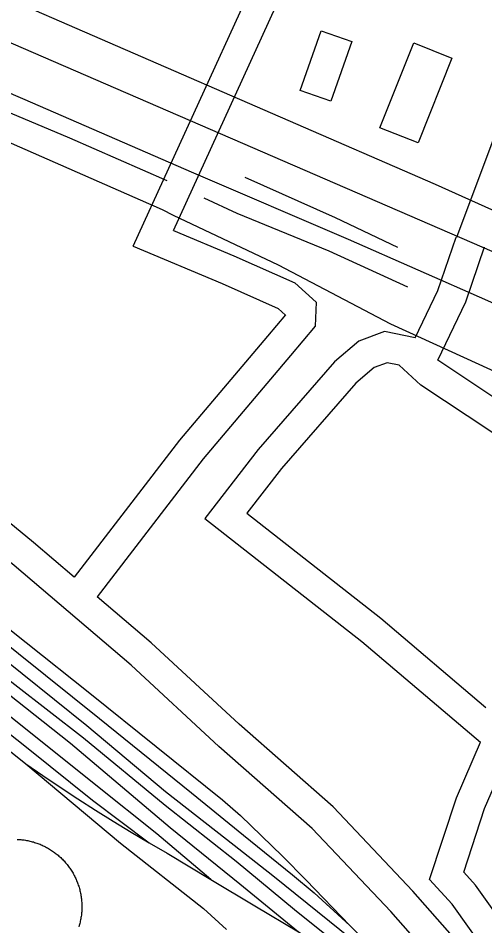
# Model space of a CAD drawing. Extents: x 3704301 to 3742427, y 506229 to 532009.
# Drawn here: x 3712222 to 3712686, y 525002 to 525905 of the extents above; entities that cross this region are included whole.
import ezdxf

# ---------------------------------------------------------------- set-up
doc = ezdxf.new("R2010")
doc.units = 0
for name, color, linetype in [('V-BLDG-OTLN', 7, 'Continuous'), ('V-DOMW-TANK', 7, 'Continuous'), ('V-RAIL-TRAK', 7, 'Continuous'), ('V-ROAD-CNTR', 7, 'Continuous'), ('V-SITE-OTLN', 7, 'Continuous'), ('V-TOPO-SHOR', 7, 'Continuous')]:
    doc.layers.add(name, color=color, linetype=linetype)

msp = doc.modelspace()

# ---------------------------------------------------------------- linework, layer by layer
at = {"layer": 'V-BLDG-OTLN'}
for points in [[(3712553.41, 525881.89), (3712532.55, 525822.5), (3712502.1, 525833.19), (3712522.96, 525892.59)], [(3712614.96, 525880.48), (3712652.86, 525865.36), (3712619.18, 525780.96), (3712581.28, 525796.09)]]:
    msp.add_lwpolyline(points, close=True, dxfattribs=at)
at = {"layer": 'V-DOMW-TANK'}
for points in [[(3712220.56, 525088.19), (3712221.73, 525088.13), (3712222.9, 525088.05), (3712224.07, 525087.95), (3712225.23, 525087.83), (3712226.39, 525087.7), (3712227.56, 525087.54), (3712228.71, 525087.36), (3712229.86, 525087.16), (3712231.01, 525086.94), (3712232.16, 525086.7), (3712233.3, 525086.44), (3712234.44, 525086.16), (3712235.57, 525085.86), (3712236.7, 525085.54), (3712237.81, 525085.2), (3712238.93, 525084.85), (3712240.04, 525084.47), (3712241.14, 525084.07), (3712242.23, 525083.66), (3712243.32, 525083.22), (3712244.4, 525082.77), (3712245.47, 525082.3), (3712246.53, 525081.81), (3712247.58, 525081.3), (3712248.63, 525080.77), (3712249.66, 525080.22), (3712250.69, 525079.66), (3712251.71, 525079.08), (3712252.71, 525078.48), (3712253.71, 525077.86), (3712254.69, 525077.23), (3712255.66, 525076.58), (3712256.62, 525075.91), (3712257.57, 525075.22), (3712258.51, 525074.53), (3712259.43, 525073.81), (3712260.35, 525073.07), (3712261.24, 525072.32), (3712262.13, 525071.56), (3712263, 525070.78), (3712263.86, 525069.98), (3712264.71, 525069.17), (3712265.54, 525068.35), (3712266.35, 525067.51), (3712267.15, 525066.66)], [(3712267.15, 525066.66), (3712267.94, 525065.79), (3712268.71, 525064.91), (3712269.46, 525064.02), (3712270.2, 525063.11), (3712270.93, 525062.19), (3712271.64, 525061.25), (3712272.33, 525060.31), (3712273, 525059.35), (3712273.66, 525058.39), (3712274.3, 525057.41), (3712274.92, 525056.42), (3712275.53, 525055.42), (3712276.12, 525054.4), (3712276.69, 525053.38), (3712277.24, 525052.35), (3712277.78, 525051.31), (3712278.29, 525050.26), (3712278.79, 525049.2), (3712279.27, 525048.13), (3712279.73, 525047.06), (3712280.17, 525045.97), (3712280.6, 525044.88), (3712281, 525043.79), (3712281.38, 525042.68), (3712281.75, 525041.57), (3712282.1, 525040.45), (3712282.42, 525039.32), (3712282.73, 525038.2), (3712283.02, 525037.06), (3712283.28, 525035.92), (3712283.53, 525034.78), (3712283.76, 525033.63), (3712283.96, 525032.48), (3712284.15, 525031.32), (3712284.32, 525030.16), (3712284.46, 525029), (3712284.59, 525027.84), (3712284.7, 525026.67), (3712284.78, 525025.51), (3712284.85, 525024.34), (3712284.89, 525023.17), (3712284.92, 525022), (3712284.92, 525020.83), (3712284.91, 525019.66), (3712284.87, 525018.49), (3712284.81, 525017.32), (3712284.73, 525016.15), (3712284.64, 525014.99), (3712284.52, 525013.82), (3712284.38, 525012.66), (3712284.22, 525011.5), (3712284.04, 525010.34), (3712283.84, 525009.19), (3712283.62, 525008.04), (3712283.38, 525006.89), (3712283.12, 525005.75), (3712282.85, 525004.62), (3712282.54, 525003.49), (3712282.22, 525002.36), (3712281.89, 525001.24)]]:
    msp.add_lwpolyline(points, dxfattribs=at)
at = {"layer": 'V-RAIL-TRAK'}
for points in [[(3712608.78, 524928.89), (3712566.67, 524961.81), (3712496.5, 525018.18), (3712438.35, 525066.07), (3712367.67, 525121.93), (3712286.46, 525188.78), (3712183.71, 525268.58), (3712094.48, 525340.91), (3712014.28, 525407.26), (3711931.07, 525474.1), (3711853.38, 525534.45), (3711774.67, 525600.3), (3711675.93, 525677.62), (3711576.18, 525756.93), (3711512.02, 525807.3), (3711479.94, 525830.74), (3711443.86, 525854.67), (3711403.28, 525878.59), (3711319.11, 525930.42), (3711255.47, 525971.79), (3711209.87, 526003.2), (3711188.31, 526019.66), (3711153.99, 526050.83)], [(3711765.93, 526023.5), (3711817.52, 526001.02), (3711869.22, 525978.75), (3711921, 525956.69), (3712055.21, 525898.54), (3712072.95, 525890.85), (3712228.21, 525824.07), (3712393.49, 525752.33), (3712549.63, 525685.34), (3712688.33, 525624.2), (3712840.29, 525555.52), (3712950.6, 525499.98), (3713078.45, 525426.99), (3713187.84, 525363.42)], [(3711209.87, 526003.2), (3711277.04, 525948.83), (3711352.23, 525887.47), (3711451.48, 525806.16), (3711508.12, 525760.26), (3711571.28, 525713.39), (3711662.01, 525639.56), (3711745.72, 525570.22), (3711849.49, 525486.42), (3711949.75, 525403.6), (3712037.47, 525333.27), (3712142.73, 525248.97), (3712231.45, 525178.64), (3712295.61, 525127.26), (3712351.72, 525084.85)], [(3712413.23, 525048.17), (3712359.59, 525093.57), (3712298.94, 525141.96), (3712207.2, 525215.28), (3712107.45, 525297.09), (3711989.15, 525392.87), (3711887.9, 525472.68), (3711784.63, 525557.48), (3711685.88, 525636.79), (3711590.64, 525714.11), (3711502.42, 525782.44), (3711432.75, 525839.31), (3711372.09, 525888.2), (3711335.5, 525916.12), (3711319.11, 525930.42)], [(3711403.28, 525878.59), (3711469.44, 525827.21), (3711536.62, 525771.34), (3711614.8, 525712.49), (3711702.02, 525644.16), (3711787.74, 525573.82), (3711893.01, 525488.02), (3712000.27, 525404.22), (3712078.98, 525337.87), (3712175.72, 525261.06), (3712273.46, 525183.74), (3712372.73, 525099.93), (3712441.9, 525044.06), (3712500.42, 524996.01)], [(3711663.71, 525724.21), (3711774.99, 525633.92), (3711887.27, 525543.64), (3711995.04, 525456.84), (3712102.83, 525367.05), (3712194.55, 525294.72), (3712302.32, 525208.43), (3712394.06, 525134.6), (3712445.69, 525092.2), (3712494.31, 525052.79), (3712515.89, 525035.1), (3712551.43, 525002.61)], [(3711755.47, 525664.73), (3711781.46, 525643.93), (3711807.56, 525623.27), (3711957.44, 525503.56), (3712054.68, 525424.24), (3712165.96, 525334.45), (3712292.78, 525233.69), (3712424.62, 525127.44), (3712442.66, 525111.98), (3712484.29, 525071.55), (3712507.86, 525047.59), (3712551.43, 525002.61), (3712561.52, 524992.19), (3712585.09, 524968.23), (3712609.16, 524945.27), (3712622.2, 524933.8), (3712660.29, 524904.37), (3712687.66, 524880.19)], [(3712660.29, 524904.37), (3712603.15, 524946.76), (3712553.52, 524988.67), (3712474.82, 525052.02), (3712428.71, 525087.93), (3712368.06, 525135.31), (3712289.86, 525201.17), (3712161.03, 525304.42), (3712061.28, 525384.23), (3711972.05, 525456.56), (3711862.28, 525543.85), (3711746.5, 525633.63)], [(3711761.53, 525539.06), (3711894.61, 525431.24), (3711958.7, 525379.62), (3712008.85, 525339.24), (3712128.97, 525243.14), (3712229.08, 525163.45), (3712323.3, 525084.33), (3712405.74, 525019.3), (3712413.51, 525012.52), (3712421.14, 525005.57), (3712428.61, 524998.45)], [(3712229.08, 525163.45), (3712246.19, 525151.61), (3712263.45, 525139.96), (3712280.84, 525128.53), (3712298.37, 525117.3), (3712316.02, 525106.27), (3712333.81, 525095.45), (3712351.72, 525084.85), (3712369.75, 525074.45), (3712413.23, 525048.17), (3712456.78, 525022.03), (3712500.42, 524996.01), (3712536.38, 524973.39), (3712572.5, 524951.01), (3712608.78, 524928.89), (3712645.21, 524907.02), (3712653.92, 524902.02), (3712662.52, 524896.83), (3712671.02, 524891.46), (3712679.4, 524885.91), (3712687.66, 524880.19)]]:
    msp.add_lwpolyline(points, dxfattribs=at)
at = {"layer": 'V-ROAD-CNTR'}
for points in [[(3712375.99, 525693.96), (3712540.47, 526054.18), (3712921.34, 526901.25), (3712973.74, 527016.28)], [(3712335.88, 525678.34), (3712513.15, 526066.56), (3712894.01, 526913.62), (3712915.66, 526961.14)], [(3712657.75, 525687.38), (3712829.56, 526146.05), (3713016.21, 526654.96), (3713123.97, 526949.64)], [(3713222.57, 525491.22), (3712949.66, 525598.68), (3712636.46, 525739.74), (3711865.46, 526074.82), (3711602.81, 526188.91), (3711348.24, 526301.05)], [(3712797.1, 525627.79), (3711966.37, 525987.97), (3711523.45, 526183.28), (3711356.16, 526255.57)], [(3712684.74, 524800.72), (3712710.14, 524835.6), (3712715.87, 524861.05), (3712710.38, 524879.14), (3712693.55, 524901.42), (3712650.67, 524949.68), (3712592.02, 525016.51), (3712514.06, 525098.85), (3712421.25, 525180.41), (3712333.81, 525261.34), (3712217.57, 525360.55), (3712096.93, 525459.55), (3711994.61, 525541.03), (3711944.37, 525584.1), (3711925.38, 525600.74), (3711912.35, 525618.94), (3711921.98, 525653.18), (3711967.88, 525763.34), (3712051.12, 525951.35)], [(3712277.41, 525348.92), (3712236.82, 525383.56), (3712115.79, 525482.88), (3712013.72, 525564.16), (3711964.02, 525606.77), (3711947.76, 525621.02), (3711945.13, 525624.69), (3711950.37, 525643.32), (3711995.45, 525751.5), (3712078.56, 525939.21)], [(3712375.99, 525693.96), (3712436.19, 525668.53), (3712496.6, 525641.88), (3712517.83, 525622.64), (3712516.95, 525598.69), (3712492.45, 525569.38), (3712405.39, 525466.58), (3712300.26, 525329.42)], [(3712616.33, 525587.22), (3712638.86, 525634.15), (3712657.06, 525687.22)], [(3712335.88, 525678.34), (3712424.3, 525640.98), (3712480.06, 525616.39), (3712487.34, 525609.79), (3712487.35, 525610.06), (3712469.5, 525588.7), (3712382.02, 525485.41), (3712277.41, 525348.92)], [(3712638.86, 525564.81), (3712666.67, 525622.76), (3712685.43, 525677.49)], [(3712616.33, 525587.22), (3712586.02, 525593.26), (3712560.34, 525583.82), (3712536.09, 525563.37), (3712460.16, 525475.97), (3712407.14, 525407.48), (3712563.22, 525284.94), (3712681.18, 525184.8)], [(3712718.36, 525195.29), (3712745.48, 525258.32), (3712821.07, 525430.5), (3712797.9, 525453.33), (3712708.66, 525518.37), (3712638.86, 525564.81)], [(3712693.58, 525213.62), (3712717.97, 525270.28), (3712785.29, 525423.64), (3712778.43, 525430.39), (3712691.51, 525493.75), (3712622.09, 525539.93), (3712600.39, 525559.81), (3712588.44, 525562.19), (3712575.65, 525557.48), (3712557.21, 525541.93), (3712483.36, 525456.93), (3712449.1, 525412.68), (3712582.19, 525308.18), (3712686.77, 525219.4)], [(3712713.01, 524788.58), (3712738.04, 524822.95), (3712746.88, 524862.19), (3712737.53, 524892.97), (3712716.77, 524920.45), (3712673.16, 524969.54), (3712614.19, 525036.72), (3712534.9, 525120.48), (3712441.35, 525202.69), (3712353.74, 525283.77), (3712300.26, 525329.42)], [(3712778.72, 524124.3), (3712818.33, 524226.21), (3712921.87, 524511.06), (3712931.51, 524569.67), (3712928.58, 524609.24), (3712923.62, 524646.07), (3712912.7, 524687.23), (3712893.09, 524721.45), (3712870.19, 524764.5), (3712837.02, 524799.53), (3712775.96, 524874.05), (3712689.36, 524972.96), (3712653.03, 525023.79), (3712630.72, 525048.11), (3712657.3, 525129.33), (3712681.18, 525184.8)], [(3712795.97, 524085.85), (3712846.42, 524215.65), (3712951.02, 524503.44), (3712961.7, 524568.33), (3712958.43, 524612.36), (3712953.1, 524651.94), (3712940.69, 524698.73), (3712919.36, 524735.95), (3712894.77, 524782.18), (3712859.54, 524819.37), (3712798.86, 524893.44), (3712712.91, 524991.61), (3712676.37, 525042.72), (3712664.69, 525055.46), (3712685.39, 525118.71), (3712706.46, 525167.67)]]:
    msp.add_lwpolyline(points, dxfattribs=at)
at = {"layer": 'V-SITE-OTLN'}
for p, q in [((3712172.47, 525799.22), (3712364.82, 525714.81)), ((3712364.82, 525714.81), (3712375.77, 525709.04)), ((3712375.77, 525709.04), (3712480.21, 525659.78)), ((3712480.21, 525659.78), (3712591.75, 525601.1)), ((3712591.75, 525601.1), (3712725.1, 525540.12))]:
    msp.add_line(p, q, dxfattribs=at)
at = {"layer": 'V-TOPO-SHOR'}
for points in [[(3712369.88, 525743.42), (3712273.01, 525785.63), (3712150.57, 525837.18), (3712060.25, 525876.07)], [(3712598.96, 525676.98), (3712537.08, 525706.46), (3712447.34, 525746.52)], [(3712608.96, 525637.39), (3712530.75, 525673.25), (3712439.21, 525710.89), (3712406.62, 525726.03)]]:
    msp.add_lwpolyline(points, dxfattribs=at)

doc.saveas('drawing.dxf')
